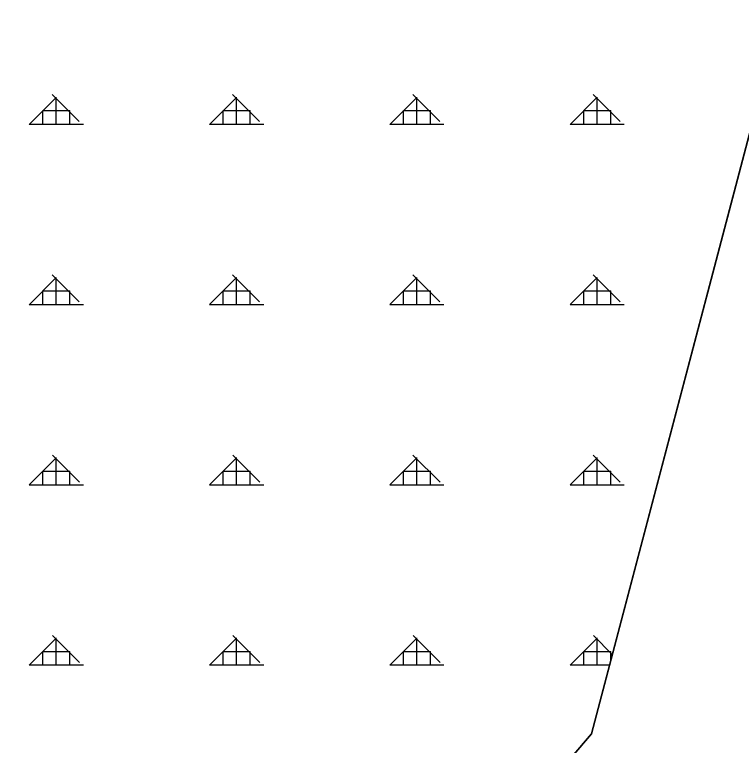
# Model space of a CAD drawing. Extents: x 410727 to 412947, y 4463506 to 4466382.
# Drawn here: x 411993.1 to 412194.6, y 4464700.8 to 4464903.5 of the extents above; entities that cross this region are included whole.
import ezdxf

# ---------------------------------------------------------------- set-up
doc = ezdxf.new("R2010")
doc.units = 0
for name, color, linetype in [('ADAKENARI', 7, 'Continuous'), ('KDS_PL', 7, 'Continuous'), ('PL_AYA_ORMAN', 7, 'Continuous'), ('TR_ORMAN', 7, 'Continuous')]:
    doc.layers.add(name, color=color, linetype=linetype)

msp = doc.modelspace()

# ---------------------------------------------------------------- linework, layer by layer
at = {"layer": 'ADAKENARI'}
for p, q in [((412205.5, 4464903.47), (412152.99, 4464703.96)), ((412152.99, 4464703.96), (412147.59, 4464697.61))]:
    msp.add_line(p, q, dxfattribs=at)
at = {"layer": 'KDS_PL'}
for p, q in [((412205.5, 4464903.47), (412152.99, 4464703.96)), ((412152.99, 4464703.96), (412147.59, 4464697.61))]:
    msp.add_line(p, q, dxfattribs=at)
at = {"layer": 'PL_AYA_ORMAN'}
msp.add_lwpolyline([(411755.26, 4464439.96), (412147.59, 4464697.61), (412152.99, 4464703.96), (412205.5, 4464903.47)], dxfattribs=at)
at = {"layer": 'TR_ORMAN'}
for p, q in [((411997.11, 4464873.01), (412004.61, 4464880.51)), ((411997.11, 4464873.01), (412004.61, 4464880.51)), ((411997.11, 4464873.01), (412004.61, 4464880.51)), ((411997.11, 4464873.01), (412004.61, 4464880.51)), ((412010.97, 4464873.84), (412003.47, 4464881.34)), ((412010.97, 4464873.84), (412003.47, 4464881.34)), ((412010.97, 4464873.84), (412003.47, 4464881.34)), ((412010.97, 4464873.84), (412003.47, 4464881.34)), ((412004.62, 4464873.09), (412004.62, 4464880.59)), ((412004.62, 4464873.09), (412004.62, 4464880.59)), ((412004.62, 4464873.09), (412004.62, 4464880.59)), ((412004.62, 4464873.09), (412004.62, 4464880.59)), ((412047.11, 4464873.02), (412054.61, 4464880.52)), ((412047.11, 4464873.02), (412054.61, 4464880.52)), ((412047.11, 4464873.02), (412054.61, 4464880.52)), ((412047.11, 4464873.02), (412054.61, 4464880.52)), ((412060.96, 4464873.84), (412053.47, 4464881.34)), ((412060.96, 4464873.84), (412053.47, 4464881.34)), ((412060.96, 4464873.84), (412053.47, 4464881.34)), ((412060.96, 4464873.84), (412053.47, 4464881.34)), ((412054.62, 4464873.09), (412054.62, 4464880.59)), ((412054.62, 4464873.09), (412054.62, 4464880.59)), ((412054.62, 4464873.09), (412054.62, 4464880.59)), ((412054.62, 4464873.09), (412054.62, 4464880.59)), ((412097.11, 4464873.03), (412104.61, 4464880.52)), ((412097.11, 4464873.03), (412104.61, 4464880.52)), ((412097.11, 4464873.03), (412104.61, 4464880.52)), ((412097.11, 4464873.03), (412104.61, 4464880.52)), ((412110.96, 4464873.84), (412103.46, 4464881.34)), ((412110.96, 4464873.84), (412103.46, 4464881.34)), ((412110.96, 4464873.84), (412103.46, 4464881.34)), ((412110.96, 4464873.84), (412103.46, 4464881.34)), ((412104.62, 4464873.09), (412104.62, 4464880.59)), ((412104.62, 4464873.09), (412104.62, 4464880.59)), ((412104.62, 4464873.09), (412104.62, 4464880.59)), ((412104.62, 4464873.09), (412104.62, 4464880.59)), ((412147.11, 4464873.03), (412154.61, 4464880.53)), ((412147.11, 4464873.03), (412154.61, 4464880.53)), ((412147.11, 4464873.03), (412154.61, 4464880.53)), ((412147.11, 4464873.03), (412154.61, 4464880.53)), ((412160.95, 4464873.84), (412153.45, 4464881.34)), ((412160.95, 4464873.84), (412153.45, 4464881.34)), ((412160.95, 4464873.84), (412153.45, 4464881.34)), ((412160.95, 4464873.84), (412153.45, 4464881.34)), ((412154.62, 4464873.09), (412154.62, 4464880.59)), ((412154.62, 4464873.09), (412154.62, 4464880.59)), ((412154.62, 4464873.09), (412154.62, 4464880.59)), ((412154.62, 4464873.09), (412154.62, 4464880.59)), ((412000.87, 4464873.09), (412000.87, 4464876.84)), ((412000.87, 4464876.84), (412008.37, 4464876.84)), ((412000.87, 4464873.09), (412000.87, 4464876.84)), ((412000.87, 4464876.84), (412008.37, 4464876.84)), ((412000.87, 4464873.09), (412000.87, 4464876.84)), ((412000.87, 4464876.84), (412008.37, 4464876.84)), ((412000.87, 4464873.09), (412000.87, 4464876.84)), ((412000.87, 4464876.84), (412008.37, 4464876.84)), ((412008.37, 4464873.09), (412008.37, 4464876.84)), ((412008.37, 4464873.09), (412008.37, 4464876.84)), ((412008.37, 4464873.09), (412008.37, 4464876.84)), ((412008.37, 4464873.09), (412008.37, 4464876.84)), ((412050.87, 4464873.09), (412050.87, 4464876.84)), ((412050.87, 4464876.84), (412058.37, 4464876.84)), ((412050.87, 4464873.09), (412050.87, 4464876.84)), ((412050.87, 4464876.84), (412058.37, 4464876.84)), ((412050.87, 4464873.09), (412050.87, 4464876.84)), ((412050.87, 4464876.84), (412058.37, 4464876.84)), ((412050.87, 4464873.09), (412050.87, 4464876.84)), ((412050.87, 4464876.84), (412058.37, 4464876.84)), ((412058.37, 4464873.09), (412058.37, 4464876.84)), ((412058.37, 4464873.09), (412058.37, 4464876.84)), ((412058.37, 4464873.09), (412058.37, 4464876.84)), ((412058.37, 4464873.09), (412058.37, 4464876.84)), ((412100.87, 4464876.84), (412108.37, 4464876.84)), ((412100.87, 4464873.09), (412100.87, 4464876.84)), ((412100.87, 4464876.84), (412108.37, 4464876.84)), ((412100.87, 4464873.09), (412100.87, 4464876.84)), ((412100.87, 4464876.84), (412108.37, 4464876.84)), ((412100.87, 4464873.09), (412100.87, 4464876.84)), ((412100.87, 4464876.84), (412108.37, 4464876.84)), ((412100.87, 4464873.09), (412100.87, 4464876.84)), ((412108.37, 4464873.09), (412108.37, 4464876.84)), ((412108.37, 4464873.09), (412108.37, 4464876.84)), ((412108.37, 4464873.09), (412108.37, 4464876.84)), ((412108.37, 4464873.09), (412108.37, 4464876.84)), ((412150.87, 4464873.09), (412150.87, 4464876.84)), ((412150.87, 4464876.84), (412158.37, 4464876.84)), ((412150.87, 4464873.09), (412150.87, 4464876.84)), ((412150.87, 4464876.84), (412158.37, 4464876.84)), ((412150.87, 4464873.09), (412150.87, 4464876.84)), ((412150.87, 4464876.84), (412158.37, 4464876.84)), ((412150.87, 4464873.09), (412150.87, 4464876.84)), ((412150.87, 4464876.84), (412158.37, 4464876.84)), ((412158.37, 4464873.09), (412158.37, 4464876.84)), ((412158.37, 4464873.09), (412158.37, 4464876.84)), ((412158.37, 4464873.09), (412158.37, 4464876.84)), ((412158.37, 4464873.09), (412158.37, 4464876.84)), ((411997.12, 4464873.09), (412012.12, 4464873.09)), ((411997.12, 4464873.09), (412012.12, 4464873.09)), ((411997.12, 4464873.09), (412012.12, 4464873.09)), ((411997.12, 4464873.09), (412012.12, 4464873.09)), ((412047.12, 4464873.09), (412062.12, 4464873.09)), ((412047.12, 4464873.09), (412062.12, 4464873.09)), ((412047.12, 4464873.09), (412062.12, 4464873.09)), ((412047.12, 4464873.09), (412062.12, 4464873.09)), ((412097.12, 4464873.09), (412112.12, 4464873.09)), ((412097.12, 4464873.09), (412112.12, 4464873.09)), ((412097.12, 4464873.09), (412112.12, 4464873.09)), ((412097.12, 4464873.09), (412112.12, 4464873.09)), ((412147.12, 4464873.09), (412162.12, 4464873.09)), ((412147.12, 4464873.09), (412162.12, 4464873.09)), ((412147.12, 4464873.09), (412162.12, 4464873.09)), ((412147.12, 4464873.09), (412162.12, 4464873.09)), ((411997.11, 4464823.02), (412004.61, 4464830.52)), ((411997.11, 4464823.02), (412004.61, 4464830.52)), ((411997.11, 4464823.02), (412004.61, 4464830.52)), ((411997.11, 4464823.02), (412004.61, 4464830.52)), ((412011, 4464823.82), (412003.5, 4464831.32)), ((412011, 4464823.82), (412003.5, 4464831.32)), ((412011, 4464823.82), (412003.5, 4464831.32)), ((412011, 4464823.82), (412003.5, 4464831.32)), ((412004.62, 4464823.09), (412004.62, 4464830.59)), ((412004.62, 4464823.09), (412004.62, 4464830.59)), ((412004.62, 4464823.09), (412004.62, 4464830.59)), ((412004.62, 4464823.09), (412004.62, 4464830.59)), ((412047.11, 4464823.03), (412054.61, 4464830.52)), ((412047.11, 4464823.03), (412054.61, 4464830.52)), ((412047.11, 4464823.03), (412054.61, 4464830.52)), ((412047.11, 4464823.03), (412054.61, 4464830.52)), ((412061, 4464823.82), (412053.5, 4464831.32)), ((412061, 4464823.82), (412053.5, 4464831.32)), ((412061, 4464823.82), (412053.5, 4464831.32)), ((412061, 4464823.82), (412053.5, 4464831.32)), ((412054.62, 4464823.09), (412054.62, 4464830.59)), ((412054.62, 4464823.09), (412054.62, 4464830.59)), ((412054.62, 4464823.09), (412054.62, 4464830.59)), ((412054.62, 4464823.09), (412054.62, 4464830.59)), ((412097.11, 4464823.03), (412104.61, 4464830.53)), ((412097.11, 4464823.03), (412104.61, 4464830.53)), ((412097.11, 4464823.03), (412104.61, 4464830.53)), ((412097.11, 4464823.03), (412104.61, 4464830.53)), ((412110.99, 4464823.82), (412103.49, 4464831.32)), ((412110.99, 4464823.82), (412103.49, 4464831.32)), ((412110.99, 4464823.82), (412103.49, 4464831.32)), ((412110.99, 4464823.82), (412103.49, 4464831.32)), ((412104.62, 4464823.09), (412104.62, 4464830.59)), ((412104.62, 4464823.09), (412104.62, 4464830.59)), ((412104.62, 4464823.09), (412104.62, 4464830.59)), ((412104.62, 4464823.09), (412104.62, 4464830.59)), ((412147.11, 4464823.04), (412154.61, 4464830.54)), ((412147.11, 4464823.04), (412154.61, 4464830.54)), ((412147.11, 4464823.04), (412154.61, 4464830.54)), ((412147.11, 4464823.04), (412154.61, 4464830.54)), ((412147.11, 4464823.04), (412154.61, 4464830.54)), ((412147.11, 4464823.04), (412154.61, 4464830.54)), ((412147.11, 4464823.04), (412154.61, 4464830.54)), ((412147.11, 4464823.04), (412154.61, 4464830.54)), ((412160.98, 4464823.82), (412153.48, 4464831.32)), ((412160.98, 4464823.82), (412153.48, 4464831.32)), ((412160.98, 4464823.82), (412153.48, 4464831.32)), ((412160.98, 4464823.82), (412153.48, 4464831.32)), ((412154.62, 4464823.09), (412154.62, 4464830.59)), ((412154.62, 4464823.09), (412154.62, 4464830.59)), ((412154.62, 4464823.09), (412154.62, 4464830.59)), ((412154.62, 4464823.09), (412154.62, 4464830.59)), ((412000.87, 4464823.09), (412000.87, 4464826.84)), ((412000.87, 4464826.84), (412008.37, 4464826.84)), ((412000.87, 4464823.09), (412000.87, 4464826.84)), ((412000.87, 4464826.84), (412008.37, 4464826.84)), ((412000.87, 4464823.09), (412000.87, 4464826.84)), ((412000.87, 4464826.84), (412008.37, 4464826.84)), ((412000.87, 4464823.09), (412000.87, 4464826.84)), ((412000.87, 4464826.84), (412008.37, 4464826.84)), ((412008.37, 4464823.09), (412008.37, 4464826.84)), ((412008.37, 4464823.09), (412008.37, 4464826.84)), ((412008.37, 4464823.09), (412008.37, 4464826.84)), ((412008.37, 4464823.09), (412008.37, 4464826.84)), ((412050.87, 4464823.09), (412050.87, 4464826.84)), ((412050.87, 4464826.84), (412058.37, 4464826.84)), ((412050.87, 4464823.09), (412050.87, 4464826.84)), ((412050.87, 4464826.84), (412058.37, 4464826.84)), ((412050.87, 4464823.09), (412050.87, 4464826.84)), ((412050.87, 4464826.84), (412058.37, 4464826.84)), ((412050.87, 4464823.09), (412050.87, 4464826.84)), ((412050.87, 4464826.84), (412058.37, 4464826.84)), ((412058.37, 4464823.09), (412058.37, 4464826.84)), ((412058.37, 4464823.09), (412058.37, 4464826.84)), ((412058.37, 4464823.09), (412058.37, 4464826.84)), ((412058.37, 4464823.09), (412058.37, 4464826.84)), ((412100.87, 4464823.09), (412100.87, 4464826.84)), ((412100.87, 4464826.84), (412108.37, 4464826.84)), ((412100.87, 4464823.09), (412100.87, 4464826.84)), ((412100.87, 4464826.84), (412108.37, 4464826.84)), ((412100.87, 4464823.09), (412100.87, 4464826.84)), ((412100.87, 4464826.84), (412108.37, 4464826.84)), ((412100.87, 4464823.09), (412100.87, 4464826.84)), ((412100.87, 4464826.84), (412108.37, 4464826.84)), ((412108.37, 4464823.09), (412108.37, 4464826.84)), ((412108.37, 4464823.09), (412108.37, 4464826.84)), ((412108.37, 4464823.09), (412108.37, 4464826.84)), ((412108.37, 4464823.09), (412108.37, 4464826.84)), ((412150.87, 4464823.09), (412150.87, 4464826.84)), ((412150.87, 4464826.84), (412158.37, 4464826.84)), ((412150.87, 4464823.09), (412150.87, 4464826.84)), ((412150.87, 4464826.84), (412158.37, 4464826.84)), ((412150.87, 4464823.09), (412150.87, 4464826.84)), ((412150.87, 4464826.84), (412158.37, 4464826.84)), ((412150.87, 4464823.09), (412150.87, 4464826.84)), ((412150.87, 4464826.84), (412158.37, 4464826.84)), ((412158.37, 4464823.09), (412158.37, 4464826.84)), ((412158.37, 4464823.09), (412158.37, 4464826.84)), ((412158.37, 4464823.09), (412158.37, 4464826.84)), ((412158.37, 4464823.09), (412158.37, 4464826.84)), ((411997.12, 4464823.09), (412012.12, 4464823.09)), ((411997.12, 4464823.09), (412012.12, 4464823.09)), ((411997.12, 4464823.09), (412012.12, 4464823.09)), ((411997.12, 4464823.09), (412012.12, 4464823.09)), ((412047.12, 4464823.09), (412062.12, 4464823.09)), ((412047.12, 4464823.09), (412062.12, 4464823.09)), ((412047.12, 4464823.09), (412062.12, 4464823.09)), ((412047.12, 4464823.09), (412062.12, 4464823.09)), ((412097.12, 4464823.09), (412112.12, 4464823.09)), ((412097.12, 4464823.09), (412112.12, 4464823.09)), ((412097.12, 4464823.09), (412112.12, 4464823.09)), ((412097.12, 4464823.09), (412112.12, 4464823.09)), ((412147.12, 4464823.09), (412162.12, 4464823.09)), ((412147.12, 4464823.09), (412162.12, 4464823.09)), ((412147.12, 4464823.09), (412162.12, 4464823.09)), ((412147.12, 4464823.09), (412162.12, 4464823.09)), ((412011.04, 4464773.79), (412003.54, 4464781.29)), ((412011.04, 4464773.79), (412003.54, 4464781.29)), ((412011.04, 4464773.79), (412003.54, 4464781.29)), ((412011.04, 4464773.79), (412003.54, 4464781.29)), ((412061.03, 4464773.79), (412053.53, 4464781.29)), ((412061.03, 4464773.79), (412053.53, 4464781.29)), ((412061.03, 4464773.79), (412053.53, 4464781.29)), ((412061.03, 4464773.79), (412053.53, 4464781.29)), ((412111.02, 4464773.79), (412103.52, 4464781.29)), ((412111.02, 4464773.79), (412103.52, 4464781.29)), ((412111.02, 4464773.79), (412103.52, 4464781.29)), ((412111.02, 4464773.79), (412103.52, 4464781.29)), ((412161.01, 4464773.79), (412153.51, 4464781.29)), ((412161.01, 4464773.79), (412153.51, 4464781.29)), ((412161.01, 4464773.79), (412153.51, 4464781.29)), ((412161.01, 4464773.79), (412153.51, 4464781.29)), ((411997.11, 4464773.03), (412004.61, 4464780.53)), ((411997.11, 4464773.03), (412004.61, 4464780.53)), ((411997.11, 4464773.03), (412004.61, 4464780.53)), ((411997.11, 4464773.03), (412004.61, 4464780.53)), ((412004.62, 4464773.09), (412004.62, 4464780.59)), ((412004.62, 4464773.09), (412004.62, 4464780.59)), ((412004.62, 4464773.09), (412004.62, 4464780.59)), ((412004.62, 4464773.09), (412004.62, 4464780.59)), ((412047.11, 4464773.03), (412054.61, 4464780.53)), ((412047.11, 4464773.03), (412054.61, 4464780.53)), ((412047.11, 4464773.03), (412054.61, 4464780.53)), ((412047.11, 4464773.03), (412054.61, 4464780.53)), ((412054.62, 4464773.09), (412054.62, 4464780.59)), ((412054.62, 4464773.09), (412054.62, 4464780.59)), ((412054.62, 4464773.09), (412054.62, 4464780.59)), ((412054.62, 4464773.09), (412054.62, 4464780.59)), ((412097.11, 4464773.04), (412104.61, 4464780.54)), ((412097.11, 4464773.04), (412104.61, 4464780.54)), ((412097.11, 4464773.04), (412104.61, 4464780.54)), ((412097.11, 4464773.04), (412104.61, 4464780.54)), ((412097.11, 4464773.04), (412104.61, 4464780.54)), ((412097.11, 4464773.04), (412104.61, 4464780.54)), ((412097.11, 4464773.04), (412104.61, 4464780.54)), ((412097.11, 4464773.04), (412104.61, 4464780.54)), ((412104.62, 4464773.09), (412104.62, 4464780.59)), ((412104.62, 4464773.09), (412104.62, 4464780.59)), ((412104.62, 4464773.09), (412104.62, 4464780.59)), ((412104.62, 4464773.09), (412104.62, 4464780.59)), ((412147.11, 4464773.05), (412154.61, 4464780.55)), ((412147.11, 4464773.05), (412154.61, 4464780.55)), ((412147.11, 4464773.05), (412154.61, 4464780.55)), ((412147.11, 4464773.05), (412154.61, 4464780.55)), ((412147.11, 4464773.05), (412154.61, 4464780.55)), ((412147.11, 4464773.05), (412154.61, 4464780.55)), ((412147.11, 4464773.05), (412154.61, 4464780.55)), ((412147.11, 4464773.05), (412154.61, 4464780.55)), ((412154.62, 4464773.09), (412154.62, 4464780.59)), ((412154.62, 4464773.09), (412154.62, 4464780.59)), ((412154.62, 4464773.09), (412154.62, 4464780.59)), ((412154.62, 4464773.09), (412154.62, 4464780.59)), ((412000.87, 4464773.09), (412000.87, 4464776.84)), ((412000.87, 4464776.84), (412008.37, 4464776.84)), ((412000.87, 4464773.09), (412000.87, 4464776.84)), ((412000.87, 4464776.84), (412008.37, 4464776.84)), ((412000.87, 4464773.09), (412000.87, 4464776.84)), ((412000.87, 4464776.84), (412008.37, 4464776.84)), ((412000.87, 4464773.09), (412000.87, 4464776.84)), ((412000.87, 4464776.84), (412008.37, 4464776.84)), ((412008.37, 4464773.09), (412008.37, 4464776.84)), ((412008.37, 4464773.09), (412008.37, 4464776.84)), ((412008.37, 4464773.09), (412008.37, 4464776.84)), ((412008.37, 4464773.09), (412008.37, 4464776.84)), ((412050.87, 4464773.09), (412050.87, 4464776.84)), ((412050.87, 4464776.84), (412058.37, 4464776.84)), ((412050.87, 4464773.09), (412050.87, 4464776.84)), ((412050.87, 4464776.84), (412058.37, 4464776.84)), ((412050.87, 4464773.09), (412050.87, 4464776.84)), ((412050.87, 4464776.84), (412058.37, 4464776.84)), ((412050.87, 4464773.09), (412050.87, 4464776.84)), ((412050.87, 4464776.84), (412058.37, 4464776.84)), ((412058.37, 4464773.09), (412058.37, 4464776.84)), ((412058.37, 4464773.09), (412058.37, 4464776.84)), ((412058.37, 4464773.09), (412058.37, 4464776.84)), ((412058.37, 4464773.09), (412058.37, 4464776.84)), ((412100.87, 4464773.09), (412100.87, 4464776.84)), ((412100.87, 4464776.84), (412108.37, 4464776.84)), ((412100.87, 4464773.09), (412100.87, 4464776.84)), ((412100.87, 4464776.84), (412108.37, 4464776.84)), ((412100.87, 4464773.09), (412100.87, 4464776.84)), ((412100.87, 4464776.84), (412108.37, 4464776.84)), ((412100.87, 4464773.09), (412100.87, 4464776.84)), ((412100.87, 4464776.84), (412108.37, 4464776.84)), ((412108.37, 4464773.09), (412108.37, 4464776.84)), ((412108.37, 4464773.09), (412108.37, 4464776.84)), ((412108.37, 4464773.09), (412108.37, 4464776.84)), ((412108.37, 4464773.09), (412108.37, 4464776.84)), ((412150.87, 4464773.09), (412150.87, 4464776.84)), ((412150.87, 4464776.84), (412158.37, 4464776.84)), ((412150.87, 4464773.09), (412150.87, 4464776.84)), ((412150.87, 4464776.84), (412158.37, 4464776.84)), ((412150.87, 4464773.09), (412150.87, 4464776.84)), ((412150.87, 4464776.84), (412158.37, 4464776.84)), ((412150.87, 4464773.09), (412150.87, 4464776.84)), ((412150.87, 4464776.84), (412158.37, 4464776.84)), ((412158.37, 4464773.09), (412158.37, 4464776.84)), ((412158.37, 4464773.09), (412158.37, 4464776.84)), ((412158.37, 4464773.09), (412158.37, 4464776.84)), ((412158.37, 4464773.09), (412158.37, 4464776.84)), ((411997.12, 4464773.09), (412012.12, 4464773.09)), ((411997.12, 4464773.09), (412012.12, 4464773.09)), ((411997.12, 4464773.09), (412012.12, 4464773.09)), ((411997.12, 4464773.09), (412012.12, 4464773.09)), ((412047.12, 4464773.09), (412062.12, 4464773.09)), ((412047.12, 4464773.09), (412062.12, 4464773.09)), ((412047.12, 4464773.09), (412062.12, 4464773.09)), ((412047.12, 4464773.09), (412062.12, 4464773.09)), ((412097.12, 4464773.09), (412112.12, 4464773.09)), ((412097.12, 4464773.09), (412112.12, 4464773.09)), ((412097.12, 4464773.09), (412112.12, 4464773.09)), ((412097.12, 4464773.09), (412112.12, 4464773.09)), ((412147.12, 4464773.09), (412162.12, 4464773.09)), ((412147.12, 4464773.09), (412162.12, 4464773.09)), ((412147.12, 4464773.09), (412162.12, 4464773.09)), ((412147.12, 4464773.09), (412162.12, 4464773.09)), ((411997.11, 4464723.03), (412004.61, 4464730.53)), ((411997.11, 4464723.03), (412004.61, 4464730.53)), ((411997.11, 4464723.03), (412004.61, 4464730.53)), ((411997.11, 4464723.03), (412004.61, 4464730.53)), ((412011.07, 4464723.77), (412003.57, 4464731.27)), ((412011.07, 4464723.77), (412003.57, 4464731.27)), ((412011.07, 4464723.77), (412003.57, 4464731.27)), ((412011.07, 4464723.77), (412003.57, 4464731.27)), ((412004.62, 4464723.09), (412004.62, 4464730.59)), ((412004.62, 4464723.09), (412004.62, 4464730.59)), ((412004.62, 4464723.09), (412004.62, 4464730.59)), ((412004.62, 4464723.09), (412004.62, 4464730.59)), ((412047.11, 4464723.04), (412054.61, 4464730.54)), ((412047.11, 4464723.04), (412054.61, 4464730.54)), ((412047.11, 4464723.04), (412054.61, 4464730.54)), ((412047.11, 4464723.04), (412054.61, 4464730.54)), ((412047.11, 4464723.04), (412054.61, 4464730.54)), ((412047.11, 4464723.04), (412054.61, 4464730.54)), ((412047.11, 4464723.04), (412054.61, 4464730.54)), ((412047.11, 4464723.04), (412054.61, 4464730.54)), ((412061.06, 4464723.77), (412053.56, 4464731.27)), ((412061.06, 4464723.77), (412053.56, 4464731.27)), ((412061.06, 4464723.77), (412053.56, 4464731.27)), ((412061.06, 4464723.77), (412053.56, 4464731.27)), ((412054.62, 4464723.09), (412054.62, 4464730.59)), ((412054.62, 4464723.09), (412054.62, 4464730.59)), ((412054.62, 4464723.09), (412054.62, 4464730.59)), ((412054.62, 4464723.09), (412054.62, 4464730.59)), ((412097.11, 4464723.05), (412104.61, 4464730.55)), ((412097.11, 4464723.05), (412104.61, 4464730.55)), ((412097.11, 4464723.05), (412104.61, 4464730.55)), ((412097.11, 4464723.05), (412104.61, 4464730.55)), ((412097.11, 4464723.05), (412104.61, 4464730.55)), ((412097.11, 4464723.05), (412104.61, 4464730.55)), ((412097.11, 4464723.05), (412104.61, 4464730.55)), ((412097.11, 4464723.05), (412104.61, 4464730.55)), ((412111.05, 4464723.77), (412103.55, 4464731.27)), ((412111.05, 4464723.77), (412103.55, 4464731.27)), ((412111.05, 4464723.77), (412103.55, 4464731.27)), ((412111.05, 4464723.77), (412103.55, 4464731.27)), ((412104.62, 4464723.09), (412104.62, 4464730.59)), ((412104.62, 4464723.09), (412104.62, 4464730.59)), ((412104.62, 4464723.09), (412104.62, 4464730.59)), ((412104.62, 4464723.09), (412104.62, 4464730.59)), ((412147.11, 4464723.06), (412154.61, 4464730.55)), ((412147.11, 4464723.06), (412154.61, 4464730.55)), ((412147.11, 4464723.06), (412154.61, 4464730.55)), ((412147.11, 4464723.06), (412154.61, 4464730.55)), ((412147.11, 4464723.06), (412154.61, 4464730.55)), ((412147.11, 4464723.06), (412154.61, 4464730.55)), ((412147.11, 4464723.06), (412154.61, 4464730.55)), ((412147.11, 4464723.06), (412154.61, 4464730.55)), ((412158.79, 4464726.02), (412153.55, 4464731.27)), ((412158.79, 4464726.02), (412153.55, 4464731.27)), ((412158.79, 4464726.02), (412153.55, 4464731.27)), ((412158.79, 4464726.02), (412153.55, 4464731.27)), ((412154.62, 4464723.09), (412154.62, 4464730.59)), ((412154.62, 4464723.09), (412154.62, 4464730.59)), ((412154.62, 4464723.09), (412154.62, 4464730.59)), ((412154.62, 4464723.09), (412154.62, 4464730.59)), ((412000.87, 4464723.09), (412000.87, 4464726.84)), ((412000.87, 4464726.84), (412008.37, 4464726.84)), ((412000.87, 4464723.09), (412000.87, 4464726.84)), ((412000.87, 4464726.84), (412008.37, 4464726.84)), ((412000.87, 4464723.09), (412000.87, 4464726.84)), ((412000.87, 4464726.84), (412008.37, 4464726.84)), ((412000.87, 4464723.09), (412000.87, 4464726.84)), ((412000.87, 4464726.84), (412008.37, 4464726.84)), ((412008.37, 4464723.09), (412008.37, 4464726.84)), ((412008.37, 4464723.09), (412008.37, 4464726.84)), ((412008.37, 4464723.09), (412008.37, 4464726.84)), ((412008.37, 4464723.09), (412008.37, 4464726.84)), ((412050.87, 4464723.09), (412050.87, 4464726.84)), ((412050.87, 4464726.84), (412058.37, 4464726.84)), ((412050.87, 4464723.09), (412050.87, 4464726.84)), ((412050.87, 4464726.84), (412058.37, 4464726.84)), ((412050.87, 4464723.09), (412050.87, 4464726.84)), ((412050.87, 4464726.84), (412058.37, 4464726.84)), ((412050.87, 4464723.09), (412050.87, 4464726.84)), ((412050.87, 4464726.84), (412058.37, 4464726.84)), ((412058.37, 4464723.09), (412058.37, 4464726.84)), ((412058.37, 4464723.09), (412058.37, 4464726.84)), ((412058.37, 4464723.09), (412058.37, 4464726.84)), ((412058.37, 4464723.09), (412058.37, 4464726.84)), ((412100.87, 4464723.09), (412100.87, 4464726.84)), ((412100.87, 4464726.84), (412108.37, 4464726.84)), ((412100.87, 4464723.09), (412100.87, 4464726.84)), ((412100.87, 4464726.84), (412108.37, 4464726.84)), ((412100.87, 4464723.09), (412100.87, 4464726.84)), ((412100.87, 4464726.84), (412108.37, 4464726.84)), ((412100.87, 4464723.09), (412100.87, 4464726.84)), ((412100.87, 4464726.84), (412108.37, 4464726.84)), ((412108.37, 4464723.09), (412108.37, 4464726.84)), ((412108.37, 4464723.09), (412108.37, 4464726.84)), ((412108.37, 4464723.09), (412108.37, 4464726.84)), ((412108.37, 4464723.09), (412108.37, 4464726.84)), ((412150.87, 4464723.09), (412150.87, 4464726.84)), ((412150.87, 4464726.84), (412158.37, 4464726.84)), ((412150.87, 4464723.09), (412150.87, 4464726.84)), ((412150.87, 4464726.84), (412158.37, 4464726.84)), ((412150.87, 4464723.09), (412150.87, 4464726.84)), ((412150.87, 4464726.84), (412158.37, 4464726.84)), ((412150.87, 4464723.09), (412150.87, 4464726.84)), ((412150.87, 4464726.84), (412158.37, 4464726.84)), ((412158.37, 4464724.43), (412158.37, 4464726.84)), ((412158.37, 4464724.43), (412158.37, 4464726.84)), ((412158.37, 4464724.43), (412158.37, 4464726.84)), ((412158.37, 4464724.43), (412158.37, 4464726.84)), ((411997.12, 4464723.09), (412012.12, 4464723.09)), ((411997.12, 4464723.09), (412012.12, 4464723.09)), ((411997.12, 4464723.09), (412012.12, 4464723.09)), ((411997.12, 4464723.09), (412012.12, 4464723.09)), ((412047.12, 4464723.09), (412062.12, 4464723.09)), ((412047.12, 4464723.09), (412062.12, 4464723.09)), ((412047.12, 4464723.09), (412062.12, 4464723.09)), ((412047.12, 4464723.09), (412062.12, 4464723.09)), ((412097.12, 4464723.09), (412112.12, 4464723.09)), ((412097.12, 4464723.09), (412112.12, 4464723.09)), ((412097.12, 4464723.09), (412112.12, 4464723.09)), ((412097.12, 4464723.09), (412112.12, 4464723.09)), ((412147.12, 4464723.09), (412158.02, 4464723.09)), ((412147.12, 4464723.09), (412158.02, 4464723.09)), ((412147.12, 4464723.09), (412158.02, 4464723.09)), ((412147.12, 4464723.09), (412158.02, 4464723.09))]:
    msp.add_line(p, q, dxfattribs=at)

doc.saveas('drawing.dxf')
